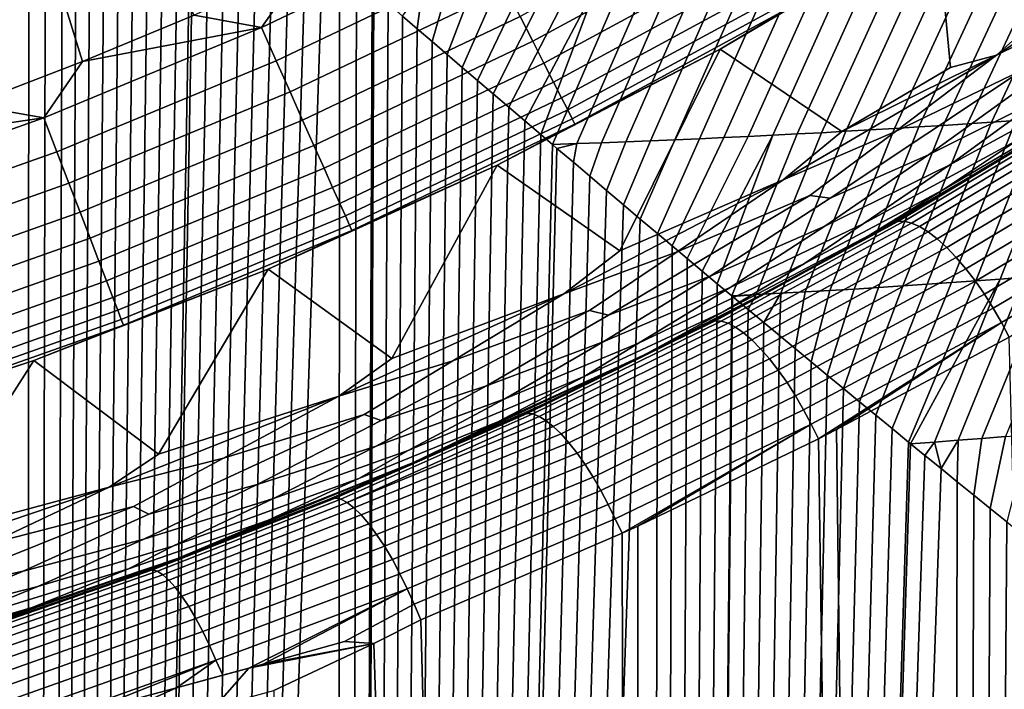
# Model space of a CAD drawing. Header units: metres. Extents: x -109 to 109, y -100 to 58.
# Tile 332 of 642: x 6.05 to 9.8, y -30.99 to -28.43. Entities that reach past the tile are written whole.
import ezdxf

# ---------------------------------------------------------------- set-up
doc = ezdxf.new("R2010")
doc.units = ezdxf.units.M
doc.layers.add('solid_21_062_100_XXX', color=7, linetype='CONTINUOUS')

msp = doc.modelspace()

# ---------------------------------------------------------------- linework, layer by layer
at = {"layer": 'solid_21_062_100_XXX'}
for points in [[(5.862387, -28.757206, 28.576704), (6.292349, -28.592604, 28.576704), (5.54891, -26.196253, 30.020081), (5.171012, -26.346609, 30.020081)], [(6.292349, -28.592604, 28.576704), (6.717695, -28.41642, 28.576704), (5.54891, -26.196253, 30.020081)], [(4.877259, -62.700001, -20.022202), (6.02288, -27.109142, -19.766224), (6.087142, -27.166649, -19.750181), (6.074505, -62.700001, -19.753351)], [(6.074505, -62.700001, -19.753351), (6.087142, -27.166649, -19.750181), (6.152171, -27.224771, -19.733765)], [(6.074505, -62.700001, -19.753351), (6.152171, -27.224771, -19.733765), (6.218019, -27.283541, -19.716949)], [(6.074505, -62.700001, -19.753351), (6.218019, -27.283541, -19.716949), (6.271323, -27.331043, -19.703199)], [(6.074505, -62.700001, -19.753351), (6.271323, -27.331043, -19.703199), (6.32521, -27.378996, -19.689171)], [(6.074505, -62.700001, -19.753351), (6.32521, -27.378996, -19.689171), (6.379707, -27.427416, -19.674854)], [(6.074505, -62.700001, -19.753351), (6.379707, -27.427416, -19.674854), (6.43484, -27.476318, -19.660234)], [(6.074505, -62.700001, -19.753351), (6.43484, -27.476318, -19.660234), (6.490635, -27.525721, -19.645304)], [(6.074505, -62.700001, -19.753351), (6.490635, -27.525721, -19.645304), (6.547069, -27.575613, -19.630062)], [(6.074505, -62.700001, -19.753351), (6.547069, -27.575613, -19.630062), (6.604022, -27.625931, -19.614534)], [(6.074505, -62.700001, -19.753351), (6.604022, -27.625931, -19.614534), (6.661513, -27.676685, -19.598715)], [(6.074505, -62.700001, -19.753351), (6.661513, -27.676685, -19.598715), (6.708488, -27.718121, -19.585678)], [(6.074505, -62.700001, -19.753351), (6.708488, -27.718121, -19.585678), (6.71957, -27.72789, -19.58259)], [(6.074505, -62.700001, -19.753351), (6.71957, -27.72789, -19.58259), (6.778222, -27.779556, -19.566145)], [(6.074505, -62.700001, -19.753351), (6.778222, -27.779556, -19.566145), (6.837495, -27.831701, -19.54937)], [(6.074505, -62.700001, -19.753351), (6.837495, -27.831701, -19.54937), (6.89742, -27.884338, -19.532251)], [(6.074505, -62.700001, -19.753351), (6.89742, -27.884338, -19.532251), (6.958023, -27.937481, -19.514772)], [(6.074505, -62.700001, -19.753351), (6.958023, -27.937481, -19.514772), (7.019333, -27.991142, -19.496922)], [(8.765652, -27.982553, 28.131165), (7.959045, -28.420506, 28.131165), (8.00735, -28.515308, 27.992664), (8.818851, -28.074699, 27.992664)], [(6.074505, -62.700001, -19.753351), (7.019333, -27.991142, -19.496922), (7.081377, -28.045338, -19.478685)], [(6.074505, -62.700001, -19.753351), (7.081377, -28.045338, -19.478685), (7.144182, -28.10008, -19.460045)], [(9.547576, -28.059219, 26.844654), (8.721915, -28.545736, 26.844654), (8.72193, -28.545727, 25.997431), (9.547565, -28.059227, 25.997431)], [(8.996195, -28.381866, 27.018965), (8.721915, -28.545736, 26.844654), (9.547576, -28.059219, 26.844654)], [(9.598864, -28.614925, 25.997431), (9.547565, -28.059227, 25.997431), (8.72193, -28.545727, 25.997431), (9.184762, -28.858957, 25.997431)], [(9.774849, -28.568222, 26.000853), (10.006601, -28.360134, 25.997431), (9.547565, -28.059227, 25.997431), (9.598864, -28.614925, 25.997431)], [(10.562572, -28.051773, 26.000853), (10.006601, -28.360134, 25.997431), (9.774849, -28.568222, 26.000853)], [(10.562572, -28.051773, 26.000853), (9.774849, -28.568222, 26.000853), (10.197639, -28.359604, 26.011074)], [(6.074505, -62.700001, -19.753351), (7.144182, -28.10008, -19.460045), (7.207645, -28.155317, -19.441029)], [(7.783995, -28.07695, 28.483959), (7.138115, -28.228783, 28.576704), (6.973794, -28.463398, 28.483959)], [(7.783995, -28.07695, 28.483959), (6.973794, -28.463398, 28.483959), (7.030187, -28.590059, 28.377752), (7.846941, -28.200487, 28.377752)], [(8.818851, -28.074699, 27.992664), (8.00735, -28.515308, 27.992664), (8.049984, -28.598984, 27.845409), (8.865808, -28.156029, 27.845409)], [(6.074505, -62.700001, -19.753351), (7.207645, -28.155317, -19.441029), (7.271629, -28.210976, -19.421671), (7.257117, -62.700001, -19.426077)], [(8.865808, -28.156029, 27.845409), (8.049984, -28.598984, 27.845409), (8.086624, -28.670895, 27.690523), (8.90616, -28.225922, 27.690523)], [(7.846941, -28.200487, 28.377752), (7.030187, -28.590059, 28.377752), (7.082597, -28.707773, 28.259855), (7.905439, -28.315298, 28.259855)], [(7.257117, -62.700001, -19.426077), (7.271629, -28.210976, -19.421671), (7.336191, -28.267092, -19.401947)], [(9.951806, -28.213785, -18.58938), (10.045554, -28.207565, -18.560223), (9.755823, -28.824125, -18.587008), (9.663424, -28.830336, -18.618689)], [(10.045554, -28.207565, -18.560223), (10.139235, -28.201181, -18.531088), (9.848153, -28.817738, -18.555351), (9.755823, -28.824125, -18.587008)], [(6.973794, -28.463398, 28.483959), (7.138115, -28.228783, 28.576704), (6.717695, -28.41642, 28.576704)], [(8.90616, -28.225922, 27.690523), (8.086624, -28.670895, 27.690523), (8.11699, -28.73049, 27.529186), (8.939603, -28.283846, 27.529186)], [(9.293726, -28.252674, -18.794107), (9.387934, -28.247616, -18.764799), (9.107575, -28.863869, -18.80921), (9.014695, -28.868835, -18.84103)], [(9.387934, -28.247616, -18.764799), (9.482076, -28.242392, -18.73551), (9.200388, -28.858723, -18.777407), (9.107575, -28.863869, -18.80921)], [(9.482076, -28.242392, -18.73551), (9.576154, -28.237001, -18.70624), (9.293132, -28.853399, -18.745623), (9.200388, -28.858723, -18.777407)], [(9.576154, -28.237001, -18.70624), (9.670166, -28.231445, -18.676992), (9.385808, -28.8479, -18.713858), (9.293132, -28.853399, -18.745623)], [(9.670166, -28.231445, -18.676992), (9.764112, -28.225725, -18.647766), (9.478415, -28.842222, -18.682114), (9.385808, -28.8479, -18.713858)], [(9.764112, -28.225725, -18.647766), (9.857992, -28.219837, -18.618561), (9.570954, -28.836369, -18.650391), (9.478415, -28.842222, -18.682114)], [(9.857992, -28.219837, -18.618561), (9.951806, -28.213785, -18.58938), (9.663424, -28.830336, -18.618689), (9.570954, -28.836369, -18.650391)], [(7.257117, -62.700001, -19.426077), (7.336191, -28.267092, -19.401947), (7.396132, -28.319134, -19.383467)], [(8.939603, -28.283846, 27.529186), (8.11699, -28.73049, 27.529186), (8.140849, -28.777317, 27.362629), (8.96588, -28.329361, 27.362629)], [(8.442967, -28.290777, -19.058657), (8.537751, -28.287205, -19.029202), (8.269235, -28.902216, -19.096165), (8.175751, -28.905594, -19.128119)], [(8.537751, -28.287205, -19.029202), (8.632472, -28.283466, -18.99976), (8.362651, -28.898663, -19.064224), (8.269235, -28.902216, -19.096165)], [(8.632472, -28.283466, -18.99976), (8.727128, -28.279562, -18.970331), (8.456, -28.894932, -19.032295), (8.362651, -28.898663, -19.064224)], [(8.727128, -28.279562, -18.970331), (8.821721, -28.275494, -18.94092), (8.549284, -28.891024, -19.00038), (8.456, -28.894932, -19.032295)], [(8.821721, -28.275494, -18.94092), (8.91625, -28.271259, -18.911524), (8.6425, -28.88694, -18.968479), (8.549284, -28.891024, -19.00038)], [(8.91625, -28.271259, -18.911524), (9.010715, -28.266861, -18.882143), (8.73565, -28.882679, -18.936594), (8.6425, -28.88694, -18.968479)], [(9.010715, -28.266861, -18.882143), (9.105117, -28.262299, -18.852779), (8.828732, -28.878242, -18.904722), (8.73565, -28.882679, -18.936594)], [(9.105117, -28.262299, -18.852779), (9.199453, -28.257568, -18.823435), (8.921747, -28.873627, -18.872868), (8.828732, -28.878242, -18.904722)], [(9.199453, -28.257568, -18.823435), (9.293726, -28.252674, -18.794107), (9.014695, -28.868835, -18.84103), (8.921747, -28.873627, -18.872868)], [(7.905439, -28.315298, 28.259855), (7.082597, -28.707773, 28.259855), (7.130623, -28.815643, 28.131165), (7.959045, -28.420506, 28.131165)], [(7.257117, -62.700001, -19.426077), (7.396132, -28.319134, -19.383467), (7.401389, -28.323694, -19.381838)], [(7.257117, -62.700001, -19.426077), (7.401389, -28.323694, -19.381838), (7.45625, -28.371264, -19.364763)], [(7.587059, -28.315489, -19.32431), (7.567556, -28.467569, -19.329699), (7.511628, -28.419214, -19.347389)], [(7.587059, -28.315489, -19.32431), (7.682414, -28.313408, -19.294752), (7.624069, -28.516344, -19.311676), (7.567556, -28.467569, -19.329699)], [(7.682414, -28.313408, -19.294752), (7.777706, -28.311159, -19.265202), (7.681199, -28.565561, -19.293306), (7.624069, -28.516344, -19.311676)], [(7.777706, -28.311159, -19.265202), (7.872933, -28.308744, -19.235661), (7.73898, -28.615242, -19.274574), (7.681199, -28.565561, -19.293306)], [(7.872933, -28.308744, -19.235661), (7.968098, -28.306164, -19.206131), (7.797446, -28.665401, -19.255461), (7.73898, -28.615242, -19.274574)], [(7.968098, -28.306164, -19.206131), (8.063198, -28.303417, -19.176613), (7.856628, -28.716063, -19.23595), (7.797446, -28.665401, -19.255461)], [(8.063198, -28.303417, -19.176613), (8.158236, -28.300505, -19.147104), (7.916516, -28.767237, -19.216042), (7.856628, -28.716063, -19.23595)], [(8.158236, -28.300505, -19.147104), (8.253209, -28.297426, -19.117609), (7.977016, -28.818907, -19.195759), (7.916516, -28.767237, -19.216042)], [(8.253209, -28.297426, -19.117609), (8.038119, -28.871059, -19.175098), (7.977016, -28.818907, -19.195759)], [(8.253209, -28.297426, -19.117609), (8.348121, -28.294184, -19.088127), (8.08219, -28.908644, -19.160088), (8.038119, -28.871059, -19.175098)], [(8.348121, -28.294184, -19.088127), (8.442967, -28.290777, -19.058657), (8.175751, -28.905594, -19.128119), (8.08219, -28.908644, -19.160088)], [(8.96588, -28.329361, 27.362629), (8.140849, -28.777317, 27.362629), (8.158021, -28.811018, 27.192122), (8.984793, -28.362118, 27.192122)], [(8.984793, -28.362118, 27.192122), (8.158021, -28.811018, 27.192122), (8.168374, -28.831337, 27.018965), (8.996195, -28.381866, 27.018965)], [(9.774849, -28.568222, 26.000853), (9.389921, -28.859966, 26.011074), (9.877671, -28.623159, 26.02792), (10.197639, -28.359604, 26.011074)], [(7.257117, -62.700001, -19.426077), (7.45625, -28.371264, -19.364763), (7.511628, -28.419214, -19.347389)], [(8.996195, -28.381866, 27.018965), (8.168374, -28.831337, 27.018965), (8.721915, -28.545736, 26.844654)], [(6.973794, -28.463398, 28.483959), (6.717695, -28.41642, 28.576704), (6.292349, -28.592604, 28.576704)], [(7.959045, -28.420506, 28.131165), (7.130623, -28.815643, 28.131165), (7.1739, -28.912844, 27.992664), (8.00735, -28.515308, 27.992664)], [(7.257117, -62.700001, -19.426077), (7.511628, -28.419214, -19.347389), (7.567556, -28.467569, -19.329699)], [(6.973794, -28.463398, 28.483959), (6.292349, -28.592604, 28.576704), (6.144477, -28.806911, 28.483959)], [(6.973794, -28.463398, 28.483959), (6.144477, -28.806911, 28.483959), (6.194165, -28.936352, 28.377752), (7.030187, -28.590059, 28.377752)], [(7.257117, -62.700001, -19.426077), (7.567556, -28.467569, -19.329699), (7.624069, -28.516344, -19.311676)], [(9.940891, -28.736774, 26.114773), (10.321549, -28.445791, 26.080217), (9.961084, -28.626303, 26.0511), (9.515041, -28.948969, 26.080217)], [(10.09709, -28.713606, 26.197748), (10.409125, -28.476404, 26.154175), (9.940891, -28.736774, 26.114773), (9.597085, -28.986275, 26.154175)], [(8.00735, -28.515308, 27.992664), (7.1739, -28.912844, 27.992664), (7.212097, -28.998636, 27.845409), (8.049984, -28.598984, 27.845409)], [(7.257117, -62.700001, -19.426077), (7.624069, -28.516344, -19.311676), (7.681199, -28.565561, -19.293306)], [(8.721915, -28.545736, 26.844654), (7.871532, -28.987617, 26.844654), (7.871562, -28.987602, 25.997431), (8.72193, -28.545727, 25.997431)], [(8.168374, -28.831337, 27.018965), (7.871532, -28.987617, 26.844654), (8.721915, -28.545736, 26.844654)], [(8.33871, -29.314112, 25.997431), (8.72193, -28.545727, 25.997431), (7.871562, -28.987602, 25.997431)], [(8.961929, -29.044025, 26.000853), (9.184762, -28.858957, 25.997431), (8.72193, -28.545727, 25.997431), (8.33871, -29.314112, 25.997431)], [(7.257117, -62.700001, -19.426077), (7.681199, -28.565561, -19.293306), (7.73898, -28.615242, -19.274574)], [(9.774849, -28.568222, 26.000853), (9.184762, -28.858957, 25.997431), (8.961929, -29.044025, 26.000853)], [(9.774849, -28.568222, 26.000853), (8.961929, -29.044025, 26.000853), (9.389921, -28.859966, 26.011074)], [(9.774849, -28.568222, 26.000853), (9.598864, -28.614925, 25.997431), (9.184762, -28.858957, 25.997431)], [(10.123949, -28.755842, 26.345739), (10.379999, -28.578314, 26.294359), (9.858514, -28.889616, 26.244745), (9.568721, -29.083094, 26.294359)], [(6.144477, -28.806911, 28.483959), (6.292349, -28.592604, 28.576704), (5.862387, -28.757206, 28.576704)], [(7.030187, -28.590059, 28.377752), (6.194165, -28.936352, 28.377752), (6.240342, -29.056646, 28.259855), (7.082597, -28.707773, 28.259855)], [(8.049984, -28.598984, 27.845409), (7.212097, -28.998636, 27.845409), (7.244924, -29.072365, 27.690523), (8.086624, -28.670895, 27.690523)], [(7.257117, -62.700001, -19.426077), (7.73898, -28.615242, -19.274574), (7.797446, -28.665401, -19.255461)], [(9.140421, -29.114037, 26.0511), (9.877671, -28.623159, 26.02792), (9.389921, -28.859966, 26.011074), (9.062617, -29.103672, 26.02792)], [(9.515041, -28.948969, 26.080217), (9.961084, -28.626303, 26.0511), (9.877671, -28.623159, 26.02792), (9.140421, -29.114037, 26.0511)], [(8.086624, -28.670895, 27.690523), (7.244924, -29.072365, 27.690523), (7.272128, -29.133467, 27.529186), (8.11699, -28.73049, 27.529186)], [(7.257117, -62.700001, -19.426077), (7.797446, -28.665401, -19.255461), (7.856628, -28.716063, -19.23595)], [(7.082597, -28.707773, 28.259855), (6.240342, -29.056646, 28.259855), (6.282657, -29.166882, 28.131165), (7.130623, -28.815643, 28.131165)], [(7.257117, -62.700001, -19.426077), (7.856628, -28.716063, -19.23595), (7.916516, -28.767237, -19.216042)], [(8.11699, -28.73049, 27.529186), (7.272128, -29.133467, 27.529186), (7.293504, -29.181479, 27.362629), (8.140849, -28.777317, 27.362629)], [(9.597085, -28.986275, 26.154175), (9.940891, -28.736774, 26.114773), (9.515041, -28.948969, 26.080217), (9.120191, -29.22024, 26.114773)], [(9.858514, -28.889616, 26.244745), (10.09709, -28.713606, 26.197748), (9.597085, -28.986275, 26.154175), (9.266145, -29.211357, 26.197748)], [(6.144477, -28.806911, 28.483959), (5.862387, -28.757206, 28.576704), (5.428126, -28.910105, 28.576704)], [(7.257117, -62.700001, -19.426077), (7.916516, -28.767237, -19.216042), (7.977016, -28.818907, -19.195759)], [(9.568721, -29.083094, 26.294359), (9.290797, -29.254917, 26.345739), (9.870931, -28.917528, 26.39743), (10.123949, -28.755842, 26.345739)], [(6.144477, -28.806911, 28.483959), (5.428126, -28.910105, 28.576704), (5.29832, -29.106552, 28.483959)], [(6.144477, -28.806911, 28.483959), (5.29832, -29.106552, 28.483959), (5.341165, -29.238415, 28.377752), (6.194165, -28.936352, 28.377752)], [(8.140849, -28.777317, 27.362629), (7.293504, -29.181479, 27.362629), (7.308889, -29.216032, 27.192122), (8.158021, -28.811018, 27.192122)], [(8.158021, -28.811018, 27.192122), (7.308889, -29.216032, 27.192122), (7.318164, -29.236866, 27.018965), (8.168374, -28.831337, 27.018965)], [(10.07228, -28.797295, 26.779112), (10.049916, -28.806536, 26.719736), (9.377088, -29.209761, 27.027498), (9.398345, -29.202171, 27.086386)], [(9.377088, -29.209761, 27.027498), (10.049916, -28.806536, 26.719736), (10.026534, -28.821192, 26.730864)], [(9.398345, -29.202171, 27.086386), (9.422937, -29.20179, 27.144459), (10.098306, -28.795437, 26.837685), (10.07228, -28.797295, 26.779112)], [(9.422937, -29.20179, 27.144459), (9.45075, -29.208437, 27.20067), (10.127913, -28.800722, 26.894316), (10.098306, -28.795437, 26.837685)], [(9.45075, -29.208437, 27.20067), (9.481343, -29.222008, 27.254124), (10.160618, -28.813063, 26.948074), (10.127913, -28.800722, 26.894316)], [(9.848153, -28.817738, -18.555351), (9.940413, -28.811172, -18.523718), (9.69573, -29.428808, -18.566755), (9.603093, -29.435413, -18.601519)], [(9.940413, -28.811172, -18.523718), (10.032603, -28.804428, -18.492109), (9.78829, -29.422007, -18.532015), (9.69573, -29.428808, -18.566755)], [(10.032603, -28.804428, -18.492109), (10.124722, -28.797504, -18.460526), (9.880774, -29.415009, -18.497299), (9.78829, -29.422007, -18.532015)], [(7.130623, -28.815643, 28.131165), (6.282657, -29.166882, 28.131165), (6.320787, -29.266214, 27.992664), (7.1739, -28.912844, 27.992664)], [(7.257117, -62.700001, -19.426077), (7.977016, -28.818907, -19.195759), (8.038119, -28.871059, -19.175098)], [(8.168374, -28.831337, 27.018965), (7.318164, -29.236866, 27.018965), (7.871532, -28.987617, 26.844654)], [(9.293132, -28.853399, -18.745623), (9.385808, -28.8479, -18.713858), (9.138785, -29.465496, -18.775665), (9.045701, -29.470924, -18.810555)], [(9.385808, -28.8479, -18.713858), (9.478415, -28.842222, -18.682114), (9.231796, -29.459871, -18.740795), (9.138785, -29.465496, -18.775665)], [(9.478415, -28.842222, -18.682114), (9.570954, -28.836369, -18.650391), (9.324733, -29.454052, -18.705946), (9.231796, -29.459871, -18.740795)], [(9.570954, -28.836369, -18.650391), (9.663424, -28.830336, -18.618689), (9.417595, -29.448034, -18.671116), (9.324733, -29.454052, -18.705946)], [(9.377088, -29.209761, 27.027498), (10.026534, -28.821192, 26.730864), (9.870931, -28.917528, 26.39743), (9.44585, -29.170275, 26.39743)], [(9.663424, -28.830336, -18.618689), (9.755823, -28.824125, -18.587008), (9.510382, -29.441822, -18.636307), (9.417595, -29.448034, -18.671116)], [(9.481343, -29.222008, 27.254124), (9.514228, -29.242289, 27.30397), (10.195879, -28.832256, 26.998072), (10.160618, -28.813063, 26.948074)], [(9.755823, -28.824125, -18.587008), (9.848153, -28.817738, -18.555351), (9.603093, -29.435413, -18.601519), (9.510382, -29.441822, -18.636307)], [(9.514228, -29.242289, 27.30397), (9.548882, -29.268955, 27.349417), (10.233119, -28.857986, 27.043489), (10.195879, -28.832256, 26.998072)], [(7.257117, -62.700001, -19.426077), (8.038119, -28.871059, -19.175098), (8.08219, -28.908644, -19.160088)], [(8.549284, -28.891024, -19.00038), (8.6425, -28.88694, -18.968479), (8.482545, -29.248268, -19.019508), (8.417285, -29.193192, -19.042946)], [(8.6425, -28.88694, -18.968479), (8.73565, -28.882679, -18.936594), (8.538946, -29.295759, -18.999088), (8.482545, -29.248268, -19.019508)], [(8.73565, -28.882679, -18.936594), (8.828732, -28.878242, -18.904722), (8.595773, -29.3435, -18.978359), (8.538946, -29.295759, -18.999088)], [(8.961929, -29.044025, 26.000853), (8.557709, -29.318436, 26.011074), (9.062617, -29.103672, 26.02792), (9.389921, -28.859966, 26.011074)], [(8.828732, -28.878242, -18.904722), (8.921747, -28.873627, -18.872868), (8.653025, -29.391483, -18.957315), (8.595773, -29.3435, -18.978359)], [(8.921747, -28.873627, -18.872868), (8.71071, -29.439707, -18.935955), (8.653025, -29.391483, -18.957315)], [(8.921747, -28.873627, -18.872868), (9.014695, -28.868835, -18.84103), (8.766046, -29.48591, -18.91531), (8.71071, -29.439707, -18.935955)], [(9.014695, -28.868835, -18.84103), (9.107575, -28.863869, -18.80921), (8.859311, -29.481195, -18.880384), (8.766046, -29.48591, -18.91531)], [(9.107575, -28.863869, -18.80921), (9.200388, -28.858723, -18.777407), (8.952542, -29.476158, -18.845461), (8.859311, -29.481195, -18.880384)], [(9.200388, -28.858723, -18.777407), (9.293132, -28.853399, -18.745623), (9.045701, -29.470924, -18.810555), (8.952542, -29.476158, -18.845461)], [(9.548882, -29.268955, 27.349417), (9.584756, -29.301584, 27.389738), (10.271724, -28.889828, 27.083582), (10.233119, -28.857986, 27.043489)], [(7.1739, -28.912844, 27.992664), (6.320787, -29.266214, 27.992664), (6.354442, -29.353888, 27.845409), (7.212097, -28.998636, 27.845409)], [(7.257117, -62.700001, -19.426077), (8.08219, -28.908644, -19.160088), (8.099825, -28.923677, -19.154057)], [(7.257117, -62.700001, -19.426077), (8.099825, -28.923677, -19.154057), (8.162129, -28.976744, -19.132627)], [(8.175751, -28.905594, -19.128119), (8.099825, -28.923677, -19.154057), (8.08219, -28.908644, -19.160088)], [(8.175751, -28.905594, -19.128119), (8.162129, -28.976744, -19.132627), (8.099825, -28.923677, -19.154057)], [(8.175751, -28.905594, -19.128119), (8.269235, -28.902216, -19.096165), (8.22503, -29.030245, -19.110807), (8.162129, -28.976744, -19.132627)], [(8.269235, -28.902216, -19.096165), (8.362651, -28.898663, -19.064224), (8.288525, -29.084164, -19.088589), (8.22503, -29.030245, -19.110807)], [(8.362651, -28.898663, -19.064224), (8.456, -28.894932, -19.032295), (8.352611, -29.138485, -19.065971), (8.288525, -29.084164, -19.088589)], [(8.456, -28.894932, -19.032295), (8.549284, -28.891024, -19.00038), (8.417285, -29.193192, -19.042946), (8.352611, -29.138485, -19.065971)], [(9.568721, -29.083094, 26.294359), (9.858514, -28.889616, 26.244745), (9.266145, -29.211357, 26.197748), (9.042408, -29.362032, 26.244745)], [(9.290797, -29.254917, 26.345739), (9.44585, -29.170275, 26.39743), (9.870931, -28.917528, 26.39743)], [(9.584756, -29.301584, 27.389738), (9.621276, -29.339657, 27.424295), (10.311059, -28.927261, 27.117685), (10.271724, -28.889828, 27.083582)], [(6.194165, -28.936352, 28.377752), (5.341165, -29.238415, 28.377752), (5.380983, -29.360962, 28.259855), (6.240342, -29.056646, 28.259855)], [(9.120191, -29.22024, 26.114773), (9.515041, -28.948969, 26.080217), (9.140421, -29.114037, 26.0511), (8.684059, -29.410608, 26.080217)], [(9.621276, -29.339657, 27.424295), (9.657862, -29.382565, 27.452538), (10.350478, -28.969667, 27.145241), (10.311059, -28.927261, 27.117685)], [(7.212097, -28.998636, 27.845409), (6.354442, -29.353888, 27.845409), (6.383365, -29.429234, 27.690523), (7.244924, -29.072365, 27.690523)], [(7.871532, -28.987617, 26.844654), (6.998835, -29.383615, 26.844654), (6.998869, -29.3836, 25.997431), (7.871562, -28.987602, 25.997431)], [(7.318164, -29.236866, 27.018965), (6.998835, -29.383615, 26.844654), (7.871532, -28.987617, 26.844654)], [(7.4704, -29.72463, 25.997431), (7.871562, -28.987602, 25.997431), (6.998869, -29.3836, 25.997431)], [(7.257117, -62.700001, -19.426077), (8.162129, -28.976744, -19.132627), (8.22503, -29.030245, -19.110807)], [(8.125908, -29.477953, 26.000853), (8.33871, -29.314112, 25.997431), (7.871562, -28.987602, 25.997431), (7.4704, -29.72463, 25.997431)], [(9.266145, -29.211357, 26.197748), (9.597085, -28.986275, 26.154175), (9.120191, -29.22024, 26.114773), (8.760126, -29.454121, 26.154175)], [(9.657862, -29.382565, 27.452538), (9.693933, -29.429628, 27.474016), (10.389333, -29.016352, 27.165796), (10.350478, -28.969667, 27.145241)], [(7.257117, -62.700001, -19.426077), (8.22503, -29.030245, -19.110807), (8.288525, -29.084164, -19.088589)], [(9.693933, -29.429628, 27.474016), (9.728913, -29.480097, 27.48839), (10.426984, -29.066544, 27.179014), (10.389333, -29.016352, 27.165796)], [(6.240342, -29.056646, 28.259855), (5.380983, -29.360962, 28.259855), (5.41747, -29.473261, 28.131165), (6.282657, -29.166882, 28.131165)], [(7.244924, -29.072365, 27.690523), (6.383365, -29.429234, 27.690523), (6.407334, -29.491676, 27.529186), (7.272128, -29.133467, 27.529186)], [(8.961929, -29.044025, 26.000853), (8.33871, -29.314112, 25.997431), (8.125908, -29.477953, 26.000853)], [(8.961929, -29.044025, 26.000853), (8.125908, -29.477953, 26.000853), (8.557709, -29.318436, 26.011074)], [(9.728913, -29.480097, 27.48839), (9.762249, -29.533167, 27.495428), (10.462812, -29.119419, 27.184673), (10.426984, -29.066544, 27.179014)], [(7.257117, -62.700001, -19.426077), (8.288525, -29.084164, -19.088589), (8.352611, -29.138485, -19.065971)], [(8.295936, -29.559252, 26.0511), (9.062617, -29.103672, 26.02792), (8.557709, -29.318436, 26.011074), (8.224248, -29.542236, 26.02792)], [(8.684059, -29.410608, 26.080217), (9.140421, -29.114037, 26.0511), (9.062617, -29.103672, 26.02792), (8.295936, -29.559252, 26.0511)], [(9.290797, -29.254917, 26.345739), (9.568721, -29.083094, 26.294359), (9.042408, -29.362032, 26.244745), (8.732951, -29.546198, 26.294359)], [(7.272128, -29.133467, 27.529186), (6.407334, -29.491676, 27.529186), (6.426168, -29.540741, 27.362629), (7.293504, -29.181479, 27.362629)], [(7.257117, -62.700001, -19.426077), (8.352611, -29.138485, -19.065971), (8.417285, -29.193192, -19.042946)], [(9.762249, -29.533167, 27.495428), (9.793407, -29.587997, 27.49502), (10.496228, -29.174109, 27.182686), (10.462812, -29.119419, 27.184673)], [(6.282657, -29.166882, 28.131165), (5.41747, -29.473261, 28.131165), (5.45035, -29.574453, 27.992664), (6.320787, -29.266214, 27.992664)], [(7.293504, -29.181479, 27.362629), (6.426168, -29.540741, 27.362629), (6.439723, -29.576054, 27.192122), (7.308889, -29.216032, 27.192122)], [(9.290797, -29.254917, 26.345739), (9.014301, -29.411814, 26.39743), (9.377088, -29.209761, 27.027498), (9.44585, -29.170275, 26.39743)], [(9.793407, -29.587997, 27.49502), (9.822461, -29.643393, 27.486977), (10.496228, -29.174109, 27.182686)], [(7.308889, -29.216032, 27.192122), (6.439723, -29.576054, 27.192122), (6.447896, -29.597343, 27.018965), (7.318164, -29.236866, 27.018965)], [(7.257117, -62.700001, -19.426077), (8.417285, -29.193192, -19.042946), (8.482545, -29.248268, -19.019508), (8.422247, -62.700001, -19.04117)], [(8.760126, -29.454121, 26.154175), (9.120191, -29.22024, 26.114773), (8.684059, -29.410608, 26.080217), (8.276035, -29.661476, 26.114773)], [(9.042408, -29.362032, 26.244745), (9.266145, -29.211357, 26.197748), (8.760126, -29.454121, 26.154175), (8.410724, -29.665758, 26.197748)], [(8.702863, -29.581427, 27.377264), (8.725897, -29.582455, 27.434881), (9.422937, -29.20179, 27.144459), (9.398345, -29.202171, 27.086386)], [(8.702863, -29.581427, 27.377264), (9.398345, -29.202171, 27.086386), (9.377088, -29.209761, 27.027498)], [(8.702863, -29.581427, 27.377264), (9.377088, -29.209761, 27.027498), (9.348825, -29.225878, 27.039871)], [(8.725897, -29.582455, 27.434881), (8.75181, -29.590399, 27.490709), (9.45075, -29.208437, 27.20067), (9.422937, -29.20179, 27.144459)], [(8.75181, -29.590399, 27.490709), (8.780202, -29.605137, 27.543888), (9.481343, -29.222008, 27.254124), (9.45075, -29.208437, 27.20067)], [(8.780202, -29.605137, 27.543888), (8.810637, -29.626444, 27.593599), (9.514228, -29.242289, 27.30397), (9.481343, -29.222008, 27.254124)], [(9.348825, -29.225878, 27.039871), (9.377088, -29.209761, 27.027498), (9.014301, -29.411814, 26.39743)], [(7.318164, -29.236866, 27.018965), (6.447896, -29.597343, 27.018965), (6.998835, -29.383615, 26.844654)], [(8.422247, -62.700001, -19.04117), (8.482545, -29.248268, -19.019508), (8.538946, -29.295759, -18.999088)], [(8.732951, -29.546198, 26.294359), (8.433105, -29.710529, 26.345739), (9.014301, -29.411814, 26.39743), (9.290797, -29.254917, 26.345739)], [(9.348825, -29.225878, 27.039871), (9.014301, -29.411814, 26.39743), (8.576581, -29.641979, 26.39743), (8.682958, -29.587383, 27.318792)], [(8.702863, -29.581427, 27.377264), (9.348825, -29.225878, 27.039871), (8.682958, -29.587383, 27.318792)], [(8.810637, -29.626444, 27.593599), (8.842646, -29.65399, 27.639076), (9.548882, -29.268955, 27.349417), (9.514228, -29.242289, 27.30397)], [(6.320787, -29.266214, 27.992664), (5.45035, -29.574453, 27.992664), (5.47937, -29.663767, 27.845409), (6.354442, -29.353888, 27.845409)], [(8.422247, -62.700001, -19.04117), (8.538946, -29.295759, -18.999088), (8.595773, -29.3435, -18.978359)], [(8.842646, -29.65399, 27.639076), (8.875734, -29.687349, 27.679619), (9.584756, -29.301584, 27.389738), (9.548882, -29.268955, 27.349417)], [(8.125908, -29.477953, 26.000853), (7.703175, -29.733818, 26.011074), (8.224248, -29.542236, 26.02792), (8.557709, -29.318436, 26.011074)], [(8.875734, -29.687349, 27.679619), (8.909393, -29.726011, 27.7146), (9.621276, -29.339657, 27.424295), (9.584756, -29.301584, 27.389738)], [(6.354442, -29.353888, 27.845409), (5.47937, -29.663767, 27.845409), (5.50431, -29.740524, 27.690523), (6.383365, -29.429234, 27.690523)], [(8.732951, -29.546198, 26.294359), (9.042408, -29.362032, 26.244745), (8.410724, -29.665758, 26.197748), (8.203719, -29.793087, 26.244745)], [(8.422247, -62.700001, -19.04117), (8.595773, -29.3435, -18.978359), (8.653025, -29.391483, -18.957315)], [(8.909393, -29.726011, 27.7146), (8.943105, -29.769377, 27.743484), (9.657862, -29.382565, 27.452538), (9.621276, -29.339657, 27.424295)], [(6.998835, -29.383615, 26.844654), (6.106299, -29.732605, 26.844654), (6.106326, -29.732594, 25.997431), (6.998869, -29.3836, 25.997431)], [(6.447896, -29.597343, 27.018965), (6.106299, -29.732605, 26.844654), (6.998835, -29.383615, 26.844654)], [(6.581801, -30.08959, 25.997431), (6.998869, -29.3836, 25.997431), (6.106326, -29.732594, 25.997431)], [(7.26894, -29.868891, 26.000853), (7.4704, -29.72463, 25.997431), (6.998869, -29.3836, 25.997431), (6.581801, -30.08959, 25.997431)], [(8.276035, -29.661476, 26.114773), (8.684059, -29.410608, 26.080217), (8.295936, -29.559252, 26.0511), (7.830741, -29.829523, 26.080217)], [(8.422247, -62.700001, -19.04117), (8.653025, -29.391483, -18.957315), (8.71071, -29.439707, -18.935955)], [(8.433105, -29.710529, 26.345739), (8.576581, -29.641979, 26.39743), (9.014301, -29.411814, 26.39743)], [(8.943105, -29.769377, 27.743484), (8.976349, -29.816782, 27.765825), (9.693933, -29.429628, 27.474016), (9.657862, -29.382565, 27.452538)], [(9.880774, -29.415009, -18.497299), (9.973182, -29.407812, -18.462608), (9.71867, -30.029644, -18.538008), (9.628195, -30.036543, -18.574959)], [(9.973182, -29.407812, -18.462608), (10.065512, -29.400417, -18.427944), (9.809066, -30.022539, -18.501078), (9.71867, -30.029644, -18.538008)], [(6.383365, -29.429234, 27.690523), (5.50431, -29.740524, 27.690523), (5.524979, -29.804136, 27.529186), (6.407334, -29.491676, 27.529186)], [(8.422247, -62.700001, -19.04117), (8.71071, -29.439707, -18.935955), (8.766046, -29.48591, -18.91531)], [(8.976349, -29.816782, 27.765825), (9.008614, -29.867493, 27.781277), (9.728913, -29.480097, 27.48839), (9.693933, -29.429628, 27.474016)], [(9.324733, -29.454052, -18.705946), (9.417595, -29.448034, -18.671116), (9.252772, -29.89011, -18.727259), (9.191084, -29.839161, -18.751741)], [(9.417595, -29.448034, -18.671116), (9.510382, -29.441822, -18.636307), (9.314651, -29.941114, -18.702511), (9.252772, -29.89011, -18.727259)], [(9.510382, -29.441822, -18.636307), (9.603093, -29.435413, -18.601519), (9.376668, -29.992123, -18.677515), (9.314651, -29.941114, -18.702511)], [(9.603093, -29.435413, -18.601519), (9.69573, -29.428808, -18.566755), (9.438773, -30.043083, -18.65229), (9.376668, -29.992123, -18.677515)], [(9.69573, -29.428808, -18.566755), (9.78829, -29.422007, -18.532015), (9.446978, -30.049807, -18.648943), (9.438773, -30.043083, -18.65229)], [(9.78829, -29.422007, -18.532015), (9.537642, -30.043238, -18.611933), (9.446978, -30.049807, -18.648943)], [(9.78829, -29.422007, -18.532015), (9.880774, -29.415009, -18.497299), (9.628195, -30.036543, -18.574959), (9.537642, -30.043238, -18.611933)], [(8.125908, -29.477953, 26.000853), (7.4704, -29.72463, 25.997431), (7.26894, -29.868891, 26.000853)], [(8.125908, -29.477953, 26.000853), (7.26894, -29.868891, 26.000853), (7.703175, -29.733818, 26.011074)], [(8.410724, -29.665758, 26.197748), (8.760126, -29.454121, 26.154175), (8.276035, -29.661476, 26.114773), (7.900424, -29.878725, 26.154175)], [(8.422247, -62.700001, -19.04117), (8.766046, -29.48591, -18.91531), (8.768989, -29.488367, -18.914207)], [(8.859311, -29.481195, -18.880384), (8.768989, -29.488367, -18.914207), (8.766046, -29.48591, -18.91531)], [(8.859311, -29.481195, -18.880384), (8.827878, -29.537493, -18.892067), (8.768989, -29.488367, -18.914207)], [(8.952542, -29.476158, -18.845461), (8.887326, -29.587032, -18.869543), (8.827878, -29.537493, -18.892067), (8.859311, -29.481195, -18.880384)], [(8.952542, -29.476158, -18.845461), (8.947279, -29.636938, -18.846651), (8.887326, -29.587032, -18.869543)], [(8.952542, -29.476158, -18.845461), (9.045701, -29.470924, -18.810555), (9.007684, -29.687153, -18.82341), (8.947279, -29.636938, -18.846651)], [(9.045701, -29.470924, -18.810555), (9.138785, -29.465496, -18.775665), (9.068487, -29.737631, -18.799833), (9.007684, -29.687153, -18.82341)], [(9.008614, -29.867493, 27.781277), (9.039402, -29.920729, 27.789604), (9.762249, -29.533167, 27.495428), (9.728913, -29.480097, 27.48839)], [(9.138785, -29.465496, -18.775665), (9.231796, -29.459871, -18.740795), (9.129639, -29.788317, -18.775938), (9.068487, -29.737631, -18.799833)], [(9.231796, -29.459871, -18.740795), (9.324733, -29.454052, -18.705946), (9.191084, -29.839161, -18.751741), (9.129639, -29.788317, -18.775938)], [(6.407334, -29.491676, 27.529186), (5.524979, -29.804136, 27.529186), (5.541219, -29.854118, 27.362629), (6.426168, -29.540741, 27.362629)], [(8.422247, -62.700001, -19.04117), (8.768989, -29.488367, -18.914207), (8.827878, -29.537493, -18.892067)], [(6.426168, -29.540741, 27.362629), (5.541219, -29.854118, 27.362629), (5.552907, -29.890091, 27.192122), (6.439723, -29.576054, 27.192122)], [(7.42983, -29.960791, 26.0511), (8.224248, -29.542236, 26.02792), (7.703175, -29.733818, 26.011074), (7.364718, -29.937727, 26.02792)], [(7.830741, -29.829523, 26.080217), (8.295936, -29.559252, 26.0511), (8.224248, -29.542236, 26.02792), (7.42983, -29.960791, 26.0511)], [(8.433105, -29.710529, 26.345739), (8.732951, -29.546198, 26.294359), (8.203719, -29.793087, 26.244745), (7.87483, -29.96644, 26.294359)], [(8.422247, -62.700001, -19.04117), (8.827878, -29.537493, -18.892067), (8.887326, -29.587032, -18.869543)], [(9.039402, -29.920729, 27.789604), (9.068239, -29.975672, 27.790678), (9.793407, -29.587997, 27.49502), (9.762249, -29.533167, 27.495428)], [(6.439723, -29.576054, 27.192122), (5.552907, -29.890091, 27.192122), (5.559954, -29.911779, 27.018965), (6.447896, -29.597343, 27.018965)], [(6.447896, -29.597343, 27.018965), (5.559954, -29.911779, 27.018965), (6.106299, -29.732605, 26.844654)], [(7.968016, -29.938282, 27.591928), (8.661859, -29.59828, 27.327238), (8.132988, -29.860613, 26.39743)], [(7.986494, -29.933783, 27.65), (8.661859, -29.59828, 27.327238), (7.968016, -29.938282, 27.591928)], [(7.986494, -29.933783, 27.65), (8.702863, -29.581427, 27.377264), (8.682958, -29.587383, 27.318792)], [(7.986494, -29.933783, 27.65), (8.007851, -29.936146, 27.707205), (8.725897, -29.582455, 27.434881), (8.702863, -29.581427, 27.377264)], [(7.986494, -29.933783, 27.65), (8.682958, -29.587383, 27.318792), (8.661859, -29.59828, 27.327238)], [(8.007851, -29.936146, 27.707205), (8.031761, -29.945312, 27.762688), (8.75181, -29.590399, 27.490709), (8.725897, -29.582455, 27.434881)], [(8.031761, -29.945312, 27.762688), (8.057867, -29.961145, 27.81562), (8.780202, -29.605137, 27.543888), (8.75181, -29.590399, 27.490709)], [(8.682958, -29.587383, 27.318792), (8.576581, -29.641979, 26.39743), (8.132988, -29.860613, 26.39743), (8.661859, -29.59828, 27.327238)], [(8.422247, -62.700001, -19.04117), (8.887326, -29.587032, -18.869543), (8.947279, -29.636938, -18.846651)], [(9.068239, -29.975672, 27.790678), (9.096161, -30.030678, 27.783905), (9.793407, -29.587997, 27.49502)], [(9.793407, -29.587997, 27.49502), (9.096161, -30.030678, 27.783905), (9.164905, -29.995644, 27.756935)], [(9.793407, -29.587997, 27.49502), (9.164905, -29.995644, 27.756935), (9.822461, -29.643393, 27.486977)], [(8.057867, -29.961145, 27.81562), (8.08578, -29.98341, 27.865211), (8.810637, -29.626444, 27.593599), (8.780202, -29.605137, 27.543888)], [(8.08578, -29.98341, 27.865211), (8.115083, -30.01177, 27.910721), (8.842646, -29.65399, 27.639076), (8.810637, -29.626444, 27.593599)], [(8.422247, -62.700001, -19.04117), (8.947279, -29.636938, -18.846651), (9.007684, -29.687153, -18.82341)], [(7.900424, -29.878725, 26.154175), (8.276035, -29.661476, 26.114773), (7.830741, -29.829523, 26.080217), (7.410597, -30.059351, 26.114773)], [(8.203719, -29.793087, 26.244745), (8.410724, -29.665758, 26.197748), (7.900424, -29.878725, 26.154175), (7.533086, -30.075609, 26.197748)], [(8.115083, -30.01177, 27.910721), (8.145337, -30.045805, 27.951468), (8.875734, -29.687349, 27.679619), (8.842646, -29.65399, 27.639076)], [(8.433105, -29.710529, 26.345739), (8.132988, -29.860613, 26.39743), (8.576581, -29.641979, 26.39743)], [(9.164905, -29.995644, 27.756935), (9.567086, -62.700001, 27.594419), (10.688877, -62.700001, 27.097162), (9.822461, -29.643393, 27.486977)], [(7.553136, -30.121471, 26.345739), (8.132988, -29.860613, 26.39743), (8.433105, -29.710529, 26.345739)], [(7.553136, -30.121471, 26.345739), (8.433105, -29.710529, 26.345739), (7.87483, -29.96644, 26.294359)], [(8.145337, -30.045805, 27.951468), (8.176091, -30.085007, 27.986847), (8.909393, -29.726011, 27.7146), (8.875734, -29.687349, 27.679619)], [(8.422247, -62.700001, -19.04117), (9.007684, -29.687153, -18.82341), (9.068487, -29.737631, -18.799833)], [(6.106299, -29.732605, 26.844654), (5.196455, -30.033596, 26.844654), (5.196467, -30.03359, 25.997431), (6.106326, -29.732594, 25.997431)], [(5.559954, -29.911779, 27.018965), (5.196455, -30.033596, 26.844654), (6.106299, -29.732605, 26.844654)], [(5.675075, -30.408052, 25.997431), (6.106326, -29.732594, 25.997431), (5.196467, -30.03359, 25.997431)], [(6.393234, -30.215828, 26.000853), (6.581801, -30.08959, 25.997431), (6.106326, -29.732594, 25.997431), (5.675075, -30.408052, 25.997431)], [(7.26894, -29.868891, 26.000853), (6.828547, -30.10503, 26.011074), (7.364718, -29.937727, 26.02792), (7.703175, -29.733818, 26.011074)], [(8.176091, -30.085007, 27.986847), (8.206885, -30.128788, 28.016325), (8.943105, -29.769377, 27.743484), (8.909393, -29.726011, 27.7146)], [(8.422247, -62.700001, -19.04117), (9.068487, -29.737631, -18.799833), (9.129639, -29.788317, -18.775938)], [(8.206885, -30.128788, 28.016325), (8.237261, -30.176497, 28.039465), (8.976349, -29.816782, 27.765825), (8.943105, -29.769377, 27.743484)], [(8.422247, -62.700001, -19.04117), (9.129639, -29.788317, -18.775938), (9.191084, -29.839161, -18.751741)], [(7.87483, -29.96644, 26.294359), (8.203719, -29.793087, 26.244745), (7.533086, -30.075609, 26.197748), (7.344544, -30.181705, 26.244745)], [(8.237261, -30.176497, 28.039465), (8.266763, -30.227417, 28.05592), (9.008614, -29.867493, 27.781277), (8.976349, -29.816782, 27.765825)], [(7.410597, -30.059351, 26.114773), (7.830741, -29.829523, 26.080217), (7.42983, -29.960791, 26.0511), (6.957282, -30.204638, 26.080217)], [(7.553136, -30.121471, 26.345739), (7.683825, -30.067566, 26.39743), (8.132988, -29.860613, 26.39743)], [(7.959513, -29.942234, 27.595016), (7.968016, -29.938282, 27.591928), (8.132988, -29.860613, 26.39743), (7.683825, -30.067566, 26.39743)], [(8.422247, -62.700001, -19.04117), (9.191084, -29.839161, -18.751741), (9.252772, -29.89011, -18.727259)], [(7.26894, -29.868891, 26.000853), (6.581801, -30.08959, 25.997431), (6.393234, -30.215828, 26.000853)], [(7.26894, -29.868891, 26.000853), (6.393234, -30.215828, 26.000853), (6.828547, -30.10503, 26.011074)], [(7.533086, -30.075609, 26.197748), (7.900424, -29.878725, 26.154175), (7.410597, -30.059351, 26.114773), (7.020209, -30.258986, 26.154175)], [(8.266763, -30.227417, 28.05592), (8.29495, -30.280792, 28.065445), (9.039402, -29.920729, 27.789604), (9.008614, -29.867493, 27.781277)], [(8.422247, -62.700001, -19.04117), (9.252772, -29.89011, -18.727259), (9.314651, -29.941114, -18.702511)], [(6.544361, -30.317604, 26.0511), (7.364718, -29.937727, 26.02792), (6.828547, -30.10503, 26.011074), (6.486239, -30.289124, 26.02792)], [(6.957282, -30.204638, 26.080217), (7.42983, -29.960791, 26.0511), (7.364718, -29.937727, 26.02792), (6.544361, -30.317604, 26.0511)], [(7.254677, -30.256771, 27.906439), (7.986494, -29.933783, 27.65), (7.968016, -29.938282, 27.591928), (7.236213, -30.259874, 27.84436)], [(7.236213, -30.259874, 27.84436), (7.968016, -29.938282, 27.591928), (7.959513, -29.942234, 27.595016)], [(7.276052, -30.26149, 27.967474), (8.007851, -29.936146, 27.707205), (7.986494, -29.933783, 27.65), (7.254677, -30.256771, 27.906439)], [(7.299975, -30.273949, 28.026438), (8.031761, -29.945312, 27.762688), (8.007851, -29.936146, 27.707205), (7.276052, -30.26149, 27.967474)], [(8.29495, -30.280792, 28.065445), (8.321404, -30.335821, 28.067896), (9.068239, -29.975672, 27.790678), (9.039402, -29.920729, 27.789604)], [(7.553136, -30.121471, 26.345739), (7.87483, -29.96644, 26.294359), (7.344544, -30.181705, 26.244745), (6.996552, -30.342743, 26.294359)], [(7.959513, -29.942234, 27.595016), (7.683825, -30.067566, 26.39743), (7.229402, -30.262695, 26.39743), (7.236213, -30.259874, 27.84436)], [(7.299975, -30.273949, 28.026438), (8.057867, -29.961145, 27.81562), (8.031761, -29.945312, 27.762688)], [(7.299975, -30.273949, 28.026438), (7.326046, -30.29394, 28.082342), (8.08578, -29.98341, 27.865211), (8.057867, -29.961145, 27.81562)], [(8.321404, -30.335821, 28.067896), (8.347629, -30.390846, 28.062597), (9.068239, -29.975672, 27.790678)], [(9.068239, -29.975672, 27.790678), (8.347629, -30.390846, 28.062597), (8.407521, -30.363419, 28.041296)], [(9.068239, -29.975672, 27.790678), (8.407521, -30.363419, 28.041296), (9.096161, -30.030678, 27.783905)], [(8.422247, -62.700001, -19.04117), (9.314651, -29.941114, -18.702511), (9.376668, -29.992123, -18.677515)], [(7.326046, -30.29394, 28.082342), (7.353827, -30.321127, 28.134245), (8.115083, -30.01177, 27.910721), (8.08578, -29.98341, 27.865211)], [(7.353827, -30.321127, 28.134245), (7.38285, -30.355053, 28.181273), (8.145337, -30.045805, 27.951468), (8.115083, -30.01177, 27.910721)], [(8.422247, -62.700001, -19.04117), (9.376668, -29.992123, -18.677515), (9.438773, -30.043083, -18.65229)], [(9.164905, -29.995644, 27.756935), (9.096161, -30.030678, 27.783905), (9.567086, -62.700001, 27.594419)], [(7.38285, -30.355053, 28.181273), (7.412627, -30.395147, 28.222635), (8.176091, -30.085007, 27.986847), (8.145337, -30.045805, 27.951468)], [(8.407521, -30.363419, 28.041296), (8.422247, -62.700001, 28.036032), (9.567086, -62.700001, 27.594419), (9.096161, -30.030678, 27.783905)], [(8.422247, -62.700001, -19.04117), (9.438773, -30.043083, -18.65229), (9.446978, -30.049807, -18.648943)], [(8.422247, -62.700001, -19.04117), (9.446978, -30.049807, -18.648943), (9.500914, -30.093945, -18.626856)], [(9.537642, -30.043238, -18.611933), (9.500914, -30.093945, -18.626856), (9.446978, -30.049807, -18.648943)], [(9.537642, -30.043238, -18.611933), (9.56304, -30.144653, -18.601233), (9.500914, -30.093945, -18.626856)], [(9.537642, -30.043238, -18.611933), (9.628195, -30.036543, -18.574959), (9.56304, -30.144653, -18.601233)], [(9.628195, -30.036543, -18.574959), (9.62511, -30.195171, -18.575438), (9.56304, -30.144653, -18.601233)], [(9.628195, -30.036543, -18.574959), (9.71867, -30.029644, -18.538008), (9.687466, -30.245808, -18.549326), (9.62511, -30.195171, -18.575438)], [(9.71867, -30.029644, -18.538008), (9.809066, -30.022539, -18.501078), (9.750238, -30.296692, -18.52284), (9.687466, -30.245808, -18.549326)], [(9.809066, -30.022539, -18.501078), (9.899384, -30.015228, -18.464174), (9.813354, -30.347759, -18.496004), (9.750238, -30.296692, -18.52284)], [(7.020209, -30.258986, 26.154175), (7.410597, -30.059351, 26.114773), (6.957282, -30.204638, 26.080217), (6.526102, -30.41284, 26.114773)], [(7.344544, -30.181705, 26.244745), (7.533086, -30.075609, 26.197748), (7.020209, -30.258986, 26.154175), (6.63555, -30.439829, 26.197748)], [(7.553136, -30.121471, 26.345739), (7.229402, -30.262695, 26.39743), (7.683825, -30.067566, 26.39743)], [(7.412627, -30.395147, 28.222635), (7.442656, -30.440737, 28.257633), (8.206885, -30.128788, 28.016325), (8.176091, -30.085007, 27.986847)], [(6.393234, -30.215828, 26.000853), (5.936106, -30.431103, 26.011074), (6.486239, -30.289124, 26.02792), (6.828547, -30.10503, 26.011074)], [(6.653216, -30.48666, 26.345739), (7.229402, -30.262695, 26.39743), (7.553136, -30.121471, 26.345739)], [(6.653216, -30.48666, 26.345739), (7.553136, -30.121471, 26.345739), (6.996552, -30.342743, 26.294359)], [(8.422247, -62.700001, -19.04117), (9.500914, -30.093945, -18.626856), (9.56304, -30.144653, -18.601233)], [(7.442656, -30.440737, 28.257633), (7.472434, -30.491053, 28.285681), (8.237261, -30.176497, 28.039465), (8.206885, -30.128788, 28.016325)], [(8.422247, -62.700001, -19.04117), (9.56304, -30.144653, -18.601233), (9.62511, -30.195171, -18.575438), (9.567086, -62.700001, -18.599558)], [(6.996552, -30.342743, 26.294359), (7.344544, -30.181705, 26.244745), (6.63555, -30.439829, 26.197748), (6.467027, -30.526917, 26.244745)], [(7.472434, -30.491053, 28.285681), (7.501457, -30.54525, 28.306305), (8.266763, -30.227417, 28.05592), (8.237261, -30.176497, 28.039465)], [(9.567086, -62.700001, -18.599558), (9.62511, -30.195171, -18.575438), (9.687466, -30.245808, -18.549326)], [(6.393234, -30.215828, 26.000853), (5.675075, -30.408052, 25.997431), (5.501049, -30.517872, 26.000853)], [(6.393234, -30.215828, 26.000853), (5.501049, -30.517872, 26.000853), (5.936106, -30.431103, 26.011074)], [(6.526102, -30.41284, 26.114773), (6.957282, -30.204638, 26.080217), (6.544361, -30.317604, 26.0511), (6.065928, -30.534986, 26.080217)], [(7.501457, -30.54525, 28.306305), (7.52924, -30.602415, 28.31916), (8.29495, -30.280792, 28.065445), (8.266763, -30.227417, 28.05592)], [(6.63555, -30.439829, 26.197748), (7.020209, -30.258986, 26.154175), (6.526102, -30.41284, 26.114773), (6.121767, -30.593918, 26.154175)], [(7.236213, -30.259874, 27.84436), (6.770029, -30.445869, 26.39743), (6.30602, -30.616961, 26.39743), (6.574113, -30.519793, 28.045622)], [(7.254677, -30.256771, 27.906439), (7.236213, -30.259874, 27.84436), (6.574113, -30.519793, 28.045622), (6.558822, -30.529736, 28.115686)], [(6.558822, -30.529736, 28.115686), (6.577509, -30.535582, 28.175873), (7.276052, -30.26149, 27.967474), (7.254677, -30.256771, 27.906439)], [(6.577509, -30.535582, 28.175873), (6.598411, -30.548876, 28.234114), (7.299975, -30.273949, 28.026438), (7.276052, -30.26149, 27.967474)], [(6.598411, -30.548876, 28.234114), (6.621192, -30.569408, 28.289478), (7.326046, -30.29394, 28.082342), (7.299975, -30.273949, 28.026438)], [(6.653216, -30.48666, 26.345739), (6.770029, -30.445869, 26.39743), (7.229402, -30.262695, 26.39743)], [(7.236213, -30.259874, 27.84436), (7.229402, -30.262695, 26.39743), (6.770029, -30.445869, 26.39743)], [(9.567086, -62.700001, -18.599558), (9.687466, -30.245808, -18.549326), (9.750238, -30.296692, -18.52284)], [(5.641835, -30.628763, 26.0511), (6.486239, -30.289124, 26.02792), (5.936106, -30.431103, 26.011074), (5.591073, -30.595524, 26.02792)], [(6.065928, -30.534986, 26.080217), (6.544361, -30.317604, 26.0511), (6.486239, -30.289124, 26.02792), (5.641835, -30.628763, 26.0511)], [(6.621192, -30.569408, 28.289478), (6.645489, -30.596849, 28.341078), (7.353827, -30.321127, 28.134245), (7.326046, -30.29394, 28.082342)], [(7.52924, -30.602415, 28.31916), (7.555314, -30.661587, 28.324028), (8.321404, -30.335821, 28.067896), (8.29495, -30.280792, 28.065445)], [(9.567086, -62.700001, -18.599558), (9.750238, -30.296692, -18.52284), (9.813354, -30.347759, -18.496004)], [(6.653216, -30.48666, 26.345739), (6.996552, -30.342743, 26.294359), (6.467027, -30.526917, 26.244745), (6.100368, -30.674147, 26.294359)], [(6.645489, -30.596849, 28.341078), (6.670911, -30.630756, 28.388086), (7.38285, -30.355053, 28.181273), (7.353827, -30.321127, 28.134245)], [(7.555314, -30.661587, 28.324028), (7.580594, -30.721151, 28.320415), (8.347629, -30.390846, 28.062597), (8.321404, -30.335821, 28.067896)], [(9.567086, -62.700001, -18.599558), (9.813354, -30.347759, -18.496004), (9.87674, -30.398954, -18.468849)], [(6.670911, -30.630756, 28.388086), (6.697051, -30.670589, 28.429749), (7.412627, -30.395147, 28.222635), (7.38285, -30.355053, 28.181273)], [(8.407521, -30.363419, 28.041296), (8.347629, -30.390846, 28.062597), (8.422247, -62.700001, 28.036032)], [(6.121767, -30.593918, 26.154175), (6.526102, -30.41284, 26.114773), (6.065928, -30.534986, 26.080217), (5.624823, -30.721035, 26.114773)], [(6.697051, -30.670589, 28.429749), (6.723491, -30.715708, 28.465401), (7.442656, -30.440737, 28.257633), (7.412627, -30.395147, 28.222635)], [(8.347629, -30.390846, 28.062597), (7.580594, -30.721151, 28.320415), (8.422247, -62.700001, 28.036032)], [(9.567086, -62.700001, -18.599558), (9.87674, -30.398954, -18.468849), (9.940324, -30.450214, -18.441401)], [(6.467027, -30.526917, 26.244745), (6.63555, -30.439829, 26.197748), (6.121767, -30.593918, 26.154175), (5.720487, -30.757452, 26.197748)], [(6.653216, -30.48666, 26.345739), (6.30602, -30.616961, 26.39743), (6.770029, -30.445869, 26.39743)], [(6.723491, -30.715708, 28.465401), (6.749806, -30.76539, 28.494467), (7.472434, -30.491053, 28.285681), (7.442656, -30.440737, 28.257633)], [(9.567086, -62.700001, -18.599558), (9.940324, -30.450214, -18.441401), (10.004034, -30.50148, -18.413687)], [(5.735722, -30.80513, 26.345739), (6.30602, -30.616961, 26.39743), (6.653216, -30.48666, 26.345739)], [(5.735722, -30.80513, 26.345739), (6.653216, -30.48666, 26.345739), (6.100368, -30.674147, 26.294359)], [(6.749806, -30.76539, 28.494467), (6.775576, -30.818842, 28.516485), (7.501457, -30.54525, 28.306305), (7.472434, -30.491053, 28.285681)], [(5.624823, -30.721035, 26.114773), (6.065928, -30.534986, 26.080217), (5.641835, -30.628763, 26.0511), (5.158971, -30.819717, 26.080217)], [(6.100368, -30.674147, 26.294359), (6.467027, -30.526917, 26.244745), (5.720487, -30.757452, 26.197748), (5.573359, -30.827858, 26.244745)], [(6.543478, -30.531128, 28.054291), (6.30602, -30.616961, 26.39743), (5.837693, -30.775854, 26.39743), (5.854366, -30.770432, 28.236496)], [(6.558822, -30.529736, 28.115686), (6.543478, -30.531128, 28.054291), (5.854366, -30.770432, 28.236496), (5.844819, -30.777784, 28.304277)], [(5.861763, -30.784941, 28.365065), (6.577509, -30.535582, 28.175873), (6.558822, -30.529736, 28.115686), (5.844819, -30.777784, 28.304277)], [(5.880685, -30.799665, 28.423874), (6.598411, -30.548876, 28.234114), (6.577509, -30.535582, 28.175873), (5.861763, -30.784941, 28.365065)], [(6.543478, -30.531128, 28.054291), (6.574113, -30.519793, 28.045622), (6.30602, -30.616961, 26.39743)], [(6.558822, -30.529736, 28.115686), (6.574113, -30.519793, 28.045622), (6.543478, -30.531128, 28.054291)], [(9.567086, -62.700001, -18.599558), (10.004034, -30.50148, -18.413687), (10.067799, -30.552691, -18.385738)], [(5.90128, -30.821718, 28.479757), (6.621192, -30.569408, 28.289478), (6.598411, -30.548876, 28.234114), (5.880685, -30.799665, 28.423874)], [(5.923215, -30.850744, 28.531815), (6.645489, -30.596849, 28.341078), (6.621192, -30.569408, 28.289478), (5.90128, -30.821718, 28.479757)], [(6.775576, -30.818842, 28.516485), (6.800386, -30.875202, 28.531101), (7.52924, -30.602415, 28.31916), (7.501457, -30.54525, 28.306305)], [(9.567086, -62.700001, -18.599558), (10.067799, -30.552691, -18.385738), (10.124795, -30.598377, -18.360577)], [(5.720487, -30.757452, 26.197748), (6.121767, -30.593918, 26.154175), (5.624823, -30.721035, 26.114773), (5.207429, -30.882648, 26.154175)], [(5.946137, -30.886274, 28.579201), (6.670911, -30.630756, 28.388086), (6.645489, -30.596849, 28.341078), (5.923215, -30.850744, 28.531815)], [(6.800386, -30.875202, 28.531101), (6.826144, -30.932453, 28.537409), (6.926087, -30.904846, 28.510948), (7.52924, -30.602415, 28.31916)], [(7.52924, -30.602415, 28.31916), (6.926087, -30.904846, 28.510948), (6.980534, -30.889715, 28.496273)], [(7.52924, -30.602415, 28.31916), (6.980534, -30.889715, 28.496273), (7.290404, -30.802925, 28.408941), (7.555314, -30.661587, 28.324028)], [(9.567086, -62.700001, -18.599558), (10.124795, -30.598377, -18.360577), (10.131547, -30.603785, -18.357584)], [(9.567086, -62.700001, -18.599558), (10.131547, -30.603785, -18.357584), (10.195209, -30.654705, -18.329258)], [(5.735722, -30.80513, 26.345739), (5.837693, -30.775854, 26.39743), (6.30602, -30.616961, 26.39743)], [(5.969676, -30.927736, 28.621157), (6.697051, -30.670589, 28.429749), (6.670911, -30.630756, 28.388086), (5.946137, -30.886274, 28.579201)], [(5.735722, -30.80513, 26.345739), (6.100368, -30.674147, 26.294359), (5.573359, -30.827858, 26.244745), (5.188568, -30.959801, 26.294359)], [(5.993451, -30.974461, 28.657003), (6.723491, -30.715708, 28.465401), (6.697051, -30.670589, 28.429749), (5.969676, -30.927736, 28.621157)], [(7.555314, -30.661587, 28.324028), (7.290404, -30.802925, 28.408941), (7.401921, -30.811256, 28.376534), (7.580594, -30.721151, 28.320415)], [(9.567086, -62.700001, -18.599558), (10.195209, -30.654705, -18.329258), (10.258711, -30.705389, -18.300789)], [(6.01708, -31.025696, 28.686161), (6.749806, -30.76539, 28.494467), (6.723491, -30.715708, 28.465401), (5.993451, -30.974461, 28.657003)], [(7.580594, -30.721151, 28.320415), (7.401921, -30.811256, 28.376534), (8.422247, -62.700001, 28.036032)], [(9.567086, -62.700001, -18.599558), (10.258711, -30.705389, -18.300789), (10.321985, -30.755777, -18.272211)], [(9.567086, -62.700001, -18.599558), (10.321985, -30.755777, -18.272211), (10.384961, -30.805811, -18.243559)], [(6.040181, -31.08061, 28.708162), (6.775576, -30.818842, 28.516485), (6.749806, -30.76539, 28.494467), (6.01708, -31.025696, 28.686161)], [(6.775576, -30.818842, 28.516485), (6.040181, -31.08061, 28.708162), (6.064847, -31.137194, 28.721966), (6.800386, -30.875202, 28.531101)], [(6.926087, -30.904846, 28.510948), (6.797328, -31.051435, 28.554935), (7.020714, -30.990883, 28.491379), (7.401921, -30.811256, 28.376534)], [(6.980534, -30.889715, 28.496273), (6.926087, -30.904846, 28.510948), (7.401921, -30.811256, 28.376534)], [(7.290404, -30.802925, 28.408941), (6.980534, -30.889715, 28.496273), (7.401921, -30.811256, 28.376534)], [(7.020714, -30.990883, 28.491379), (7.257117, -62.700001, 28.420938), (8.422247, -62.700001, 28.036032), (7.401921, -30.811256, 28.376534)], [(9.567086, -62.700001, -18.599558), (10.384961, -30.805811, -18.243559), (10.447569, -30.855429, -18.214863)], [(6.800386, -30.875202, 28.531101), (6.064847, -31.137194, 28.721966), (6.296686, -31.075886, 28.668575)], [(6.800386, -30.875202, 28.531101), (6.296686, -31.075886, 28.668575), (6.649767, -30.980707, 28.582687)], [(6.800386, -30.875202, 28.531101), (6.649767, -30.980707, 28.582687), (6.826144, -30.932453, 28.537409)], [(9.567086, -62.700001, -18.599558), (10.447569, -30.855429, -18.214863), (10.50974, -30.90457, -18.186161)], [(6.649767, -30.980707, 28.582687), (6.380569, -31.101143, 28.657248), (6.797328, -31.051435, 28.554935), (6.926087, -30.904846, 28.510948)], [(6.649767, -30.980707, 28.582687), (6.926087, -30.904846, 28.510948), (6.826144, -30.932453, 28.537409)], [(9.567086, -62.700001, -18.599558), (10.50974, -30.90457, -18.186161), (10.571406, -30.953176, -18.157488)], [(6.649767, -30.980707, 28.582687), (6.296686, -31.075886, 28.668575), (6.380569, -31.101143, 28.657248)], [(9.567086, -62.700001, -18.599558), (10.571406, -30.953176, -18.157488), (10.63272, -31.001379, -18.128777)]]:
    msp.add_3dface(points, dxfattribs=at)

doc.saveas('drawing.dxf')
